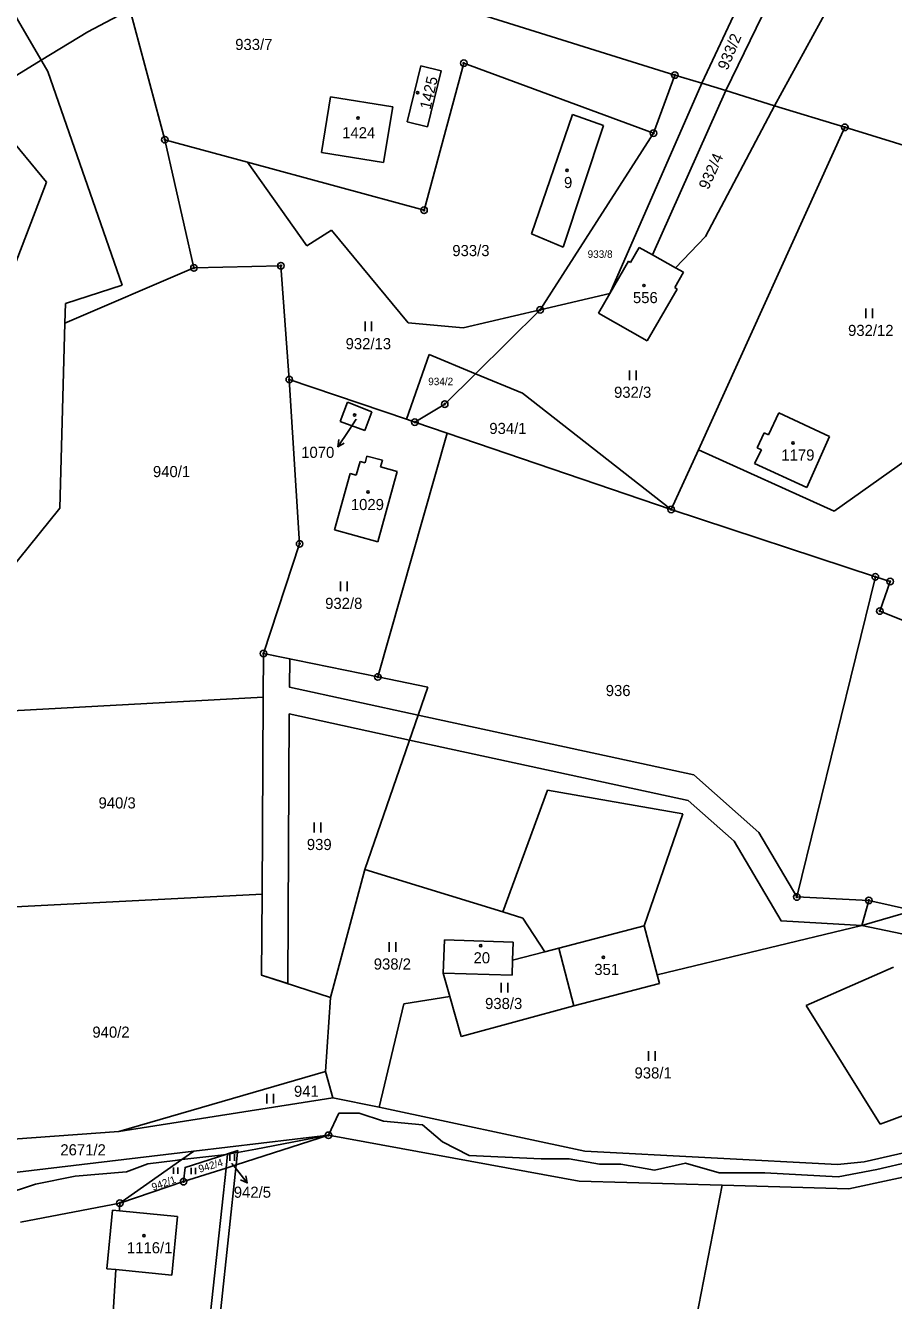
# Model space of a CAD drawing. Extents: x -439246 to -433691, y -1130252 to -1121148.
# Drawn here: x -438498.3 to -438365.6, y -1124296.8 to -1124101.8 of the extents above; entities that cross this region are included whole.
import ezdxf

# ---------------------------------------------------------------- set-up
doc = ezdxf.new("R2010")
doc.units = 0
for name, color, linetype in [('Vrstva 1', 7, 'Continuous'), ('Vrstva 16', 7, 'Continuous'), ('Vrstva 18', 7, 'Continuous'), ('Vrstva 19', 7, 'Continuous'), ('Vrstva 24', 7, 'Continuous'), ('Vrstva 25', 7, 'Continuous'), ('Vrstva 3', 7, 'Continuous'), ('Vrstva 30', 7, 'Continuous'), ('Vrstva 37', 7, 'Continuous'), ('Vrstva 4', 7, 'Continuous'), ('Vrstva 52', 7, 'Continuous')]:
    doc.layers.add(name, color=color, linetype=linetype)

msp = doc.modelspace()

# ---------------------------------------------------------------- linework, layer by layer
at = {"layer": 'Vrstva 1'}
for p, q in [((-438453.05, -1124121.19), (-438451.65, -1124112.67)), ((-438451.65, -1124112.67), (-438442.16, -1124114.23)), ((-438442.16, -1124114.23), (-438443.55, -1124122.74)), ((-438443.55, -1124122.74), (-438453.05, -1124121.19))]:
    msp.add_line(p, q, dxfattribs=at)
for points in [[(-438503.93, -1124093.37), (-438494.89, -1124108.83)], [(-438477, -1124119.25), (-438483.1, -1124096.37)], [(-438394.91, -1124110.63), (-438388.84, -1124097.68)], [(-438391.25, -1124111.75), (-438384.7, -1124098.3)], [(-438399.02, -1124109.36), (-438428.54, -1124100.15)], [(-438375.57, -1124099.06), (-438383.79, -1124114.05)], [(-438495.08, -1124125.77), (-438514.54, -1124102.17)], [(-438439.96, -1124116.51), (-438437.86, -1124107.97), (-438434.75, -1124108.73), (-438436.85, -1124117.27), (-438439.96, -1124116.51)], [(-438437.37, -1124130.04), (-438431.3, -1124107.56)], [(-438431.3, -1124107.56), (-438402.28, -1124118.25)], [(-438494.89, -1124108.83), (-438483.52, -1124141.48)], [(-438402.28, -1124118.25), (-438399.02, -1124109.36)], [(-438399.02, -1124109.36), (-438394.91, -1124110.63)], [(-438408.98, -1124142.8), (-438394.91, -1124110.63)], [(-438402.45, -1124136.88), (-438391.25, -1124111.75)], [(-438394.91, -1124110.63), (-438391.25, -1124111.75)], [(-438391.25, -1124111.75), (-438383.79, -1124114.05)], [(-438394.35, -1124134.04), (-438383.79, -1124114.05)], [(-438383.79, -1124114.05), (-438373.02, -1124117.36)], [(-438420.94, -1124133.64), (-438414.69, -1124115.4)], [(-438414.69, -1124115.4), (-438409.92, -1124117.08)], [(-438419.62, -1124145.28), (-438402.28, -1124118.25)], [(-438409.92, -1124117.08), (-438416.1, -1124135.67)], [(-438373.02, -1124117.36), (-438395.43, -1124166.67)], [(-438373.02, -1124117.36), (-438346.13, -1124125.63)], [(-438472.55, -1124138.86), (-438477, -1124119.25)], [(-438477, -1124119.25), (-438464.37, -1124122.69)], [(-438455.28, -1124135.47), (-438464.37, -1124122.69)], [(-438464.37, -1124122.69), (-438437.37, -1124130.04)], [(-438495.08, -1124125.77), (-438506.16, -1124154.56)], [(-438455.28, -1124135.47), (-438451.54, -1124133.11)], [(-438451.54, -1124133.11), (-438439.8, -1124147.27)], [(-438416.1, -1124135.67), (-438420.94, -1124133.64)], [(-438398.94, -1124138.83), (-438394.35, -1124134.04)], [(-438398.94, -1124138.83), (-438402.45, -1124136.88)], [(-438472.55, -1124138.86), (-438492.29, -1124147.33)], [(-438459.25, -1124138.53), (-438472.55, -1124138.86)], [(-438459.25, -1124138.53), (-438457.97, -1124155.94)], [(-438399.05, -1124141.87), (-438397.7, -1124139.52)], [(-438397.7, -1124139.52), (-438398.94, -1124138.83)], [(-438483.52, -1124141.48), (-438492.21, -1124144.33)], [(-438419.62, -1124145.28), (-438408.98, -1124142.8)], [(-438408.98, -1124142.8), (-438410.68, -1124145.76)], [(-438403.24, -1124150), (-438398.66, -1124142.1)], [(-438398.66, -1124142.1), (-438399.05, -1124141.87)], [(-438492.29, -1124147.33), (-438492.21, -1124144.33)], [(-438431.38, -1124148.02), (-438419.62, -1124145.28)], [(-438429.51, -1124155.05), (-438419.62, -1124145.28)], [(-438492.29, -1124147.33), (-438493.06, -1124175.62)], [(-438439.8, -1124147.27), (-438431.38, -1124148.02)], [(-438410.68, -1124145.76), (-438403.24, -1124150)], [(-438436.59, -1124152.13), (-438440.06, -1124162.01)], [(-438429.51, -1124155.05), (-438436.59, -1124152.13)], [(-438434.21, -1124159.69), (-438429.51, -1124155.05)], [(-438422.33, -1124158.02), (-438429.51, -1124155.05)], [(-438457.97, -1124155.94), (-438440.06, -1124162.01)], [(-438456.39, -1124181.05), (-438457.97, -1124155.94)], [(-438374.67, -1124176.06), (-438347.85, -1124157.05)], [(-438399.58, -1124175.81), (-438422.33, -1124158.02)], [(-438450.17, -1124162.33), (-438449.09, -1124159.42)], [(-438449.09, -1124159.42), (-438445.34, -1124160.86)], [(-438445.34, -1124160.86), (-438446.43, -1124163.72)], [(-438438.78, -1124162.45), (-438434.21, -1124159.69)], [(-438384.71, -1124164.4), (-438383.15, -1124161.04)], [(-438383.15, -1124161.04), (-438375.39, -1124164.66)], [(-438446.43, -1124163.72), (-438450.17, -1124162.33)], [(-438440.06, -1124162.01), (-438438.78, -1124162.45)], [(-438438.78, -1124162.45), (-438433.82, -1124164.13)], [(-438433.82, -1124164.13), (-438444.44, -1124201.43)], [(-438433.82, -1124164.13), (-438399.58, -1124175.81)], [(-438386.46, -1124166.36), (-438385.38, -1124164.09)], [(-438385.38, -1124164.09), (-438384.71, -1124164.4)], [(-438375.39, -1124164.66), (-438378.86, -1124172.47)], [(-438395.43, -1124166.67), (-438399.58, -1124175.81)], [(-438395.43, -1124166.67), (-438374.67, -1124176.06)], [(-438386.84, -1124168.8), (-438385.78, -1124166.71)], [(-438385.78, -1124166.71), (-438386.46, -1124166.36)], [(-438447.73, -1124170.57), (-438447.14, -1124168.45)], [(-438447.14, -1124168.45), (-438446.37, -1124168.66)], [(-438446.37, -1124168.66), (-438446.1, -1124167.65)], [(-438446.1, -1124167.65), (-438443.73, -1124168.29)], [(-438443.73, -1124168.29), (-438444.01, -1124169.3)], [(-438378.86, -1124172.47), (-438386.84, -1124168.8)], [(-438451.08, -1124178.93), (-438448.69, -1124170.3)], [(-438448.69, -1124170.3), (-438447.73, -1124170.57)], [(-438441.5, -1124169.98), (-438444.42, -1124180.74)], [(-438444.01, -1124169.3), (-438441.5, -1124169.98)], [(-438493.06, -1124175.62), (-438507.43, -1124193.38)], [(-438399.58, -1124175.81), (-438368.37, -1124186.12)], [(-438444.42, -1124180.74), (-438451.08, -1124178.93)], [(-438461.91, -1124197.85), (-438456.39, -1124181.05)], [(-438368.37, -1124186.12), (-438380.37, -1124235.08)], [(-438368.37, -1124186.12), (-438366.1, -1124186.83)], [(-438366.1, -1124186.83), (-438367.68, -1124191.34)], [(-438367.68, -1124191.34), (-438358.12, -1124195.18)], [(-438461.91, -1124197.85), (-438461.95, -1124204.54)], [(-438444.44, -1124201.43), (-438461.91, -1124197.85)], [(-438444.44, -1124201.43), (-438436.78, -1124203)], [(-438446.4, -1124230.87), (-438436.78, -1124203)], [(-438507.88, -1124207.04), (-438461.95, -1124204.54)], [(-438461.95, -1124204.54), (-438462.13, -1124234.67)], [(-438418.48, -1124218.72), (-438425.35, -1124237.37)], [(-438418.48, -1124218.72), (-438397.8, -1124222.34)], [(-438397.8, -1124222.34), (-438403.69, -1124239.51)], [(-438451.69, -1124250.43), (-438446.4, -1124230.87)], [(-438446.4, -1124230.87), (-438425.35, -1124237.37)], [(-438508.87, -1124237.03), (-438462.13, -1124234.67)], [(-438462.13, -1124234.67), (-438462.21, -1124247.04)], [(-438380.37, -1124235.08), (-438369.38, -1124235.6)], [(-438369.38, -1124235.6), (-438370.45, -1124239.45)], [(-438370.45, -1124239.45), (-438362.56, -1124237.16)], [(-438425.35, -1124237.37), (-438422.27, -1124238.32)], [(-438422.27, -1124238.32), (-438418.89, -1124243.47)], [(-438403.69, -1124239.51), (-438401.74, -1124246.98)], [(-438401.74, -1124246.98), (-438370.45, -1124239.45)], [(-438434.43, -1124246.74), (-438434.24, -1124241.61)], [(-438434.24, -1124241.61), (-438423.76, -1124241.99)], [(-438423.76, -1124241.99), (-438423.84, -1124244.76)], [(-438416.75, -1124242.91), (-438418.89, -1124243.47)], [(-438416.75, -1124242.91), (-438414.46, -1124251.72)], [(-438423.84, -1124244.76), (-438423.9, -1124247.03)], [(-438418.89, -1124243.47), (-438423.84, -1124244.76)], [(-438462.21, -1124247.04), (-438451.69, -1124250.43)], [(-438434.43, -1124246.74), (-438423.9, -1124247.03)], [(-438434.43, -1124246.74), (-438433.42, -1124250.28)], [(-438401.74, -1124246.98), (-438401.39, -1124248.31)], [(-438378.94, -1124251.68), (-438365.59, -1124245.8)], [(-438401.39, -1124248.31), (-438414.46, -1124251.72)], [(-438451.69, -1124250.43), (-438452.46, -1124261.79)], [(-438440.44, -1124251.42), (-438433.42, -1124250.28)], [(-438433.42, -1124250.28), (-438431.67, -1124256.44)], [(-438444.25, -1124267.22), (-438440.44, -1124251.42)], [(-438414.46, -1124251.72), (-438431.67, -1124256.44)], [(-438367.63, -1124269.81), (-438378.94, -1124251.68)], [(-438484.02, -1124270.93), (-438452.46, -1124261.79)], [(-438452.46, -1124261.79), (-438451.33, -1124265.82)], [(-438484.02, -1124270.93), (-438451.33, -1124265.82)], [(-438451.33, -1124265.82), (-438444.25, -1124267.22)], [(-438354.87, -1124265.07), (-438367.63, -1124269.81)], [(-438444.25, -1124267.22), (-438412.78, -1124273.94)], [(-438372.41, -1124279.7), (-438316.68, -1124267.74)], [(-438370.06, -1124275.6), (-438343.23, -1124269.49)], [(-438510.06, -1124272.84), (-438484.02, -1124270.93)], [(-438451.99, -1124271.53), (-438472.56, -1124273.97)], [(-438451.99, -1124271.53), (-438466.08, -1124276.04)], [(-438413.63, -1124278.54), (-438451.99, -1124271.53)], [(-438472.56, -1124273.97), (-438508.13, -1124278.18)], [(-438474.38, -1124275.24), (-438472.56, -1124273.97)], [(-438467.41, -1124274.37), (-438465.85, -1124273.87), (-438465.88, -1124274.14)], [(-438465.88, -1124274.14), (-438466.08, -1124276.04)], [(-438412.78, -1124273.94), (-438374.16, -1124276.02)], [(-438483.87, -1124281.9), (-438474.38, -1124275.24)], [(-438474.13, -1124278.62), (-438473.9, -1124276.45), (-438467.67, -1124274.45)], [(-438469.62, -1124309.07), (-438466.08, -1124276.04)], [(-438467.67, -1124274.45), (-438467.41, -1124274.37)], [(-438467.41, -1124274.41), (-438467.64, -1124276.54)], [(-438466.08, -1124276.04), (-438467.64, -1124276.54)], [(-438467.41, -1124274.37), (-438467.41, -1124274.41)], [(-438374.16, -1124276.02), (-438370.06, -1124275.6)], [(-438476.52, -1124301.09), (-438470.28, -1124301.02), (-438467.64, -1124276.54)], [(-438467.64, -1124276.54), (-438474.13, -1124278.62)], [(-438474.13, -1124278.62), (-438483.87, -1124281.9)], [(-438391.78, -1124279.14), (-438413.63, -1124278.54)], [(-438399.29, -1124317.72), (-438391.78, -1124279.14)], [(-438391.78, -1124279.14), (-438372.41, -1124279.7)], [(-438483.87, -1124281.9), (-438499.06, -1124284.82)], [(-438483.94, -1124283.08), (-438483.87, -1124281.9)], [(-438485.85, -1124291.93), (-438484.98, -1124282.97)], [(-438483.94, -1124283.08), (-438484.98, -1124282.97)], [(-438475.06, -1124283.94), (-438483.94, -1124283.08)], [(-438475.93, -1124292.9), (-438475.06, -1124283.94)], [(-438486.14, -1124318.4), (-438484.5, -1124292.06)], [(-438484.5, -1124292.06), (-438485.85, -1124291.93)], [(-438475.93, -1124292.9), (-438484.5, -1124292.06)]]:
    msp.add_lwpolyline(points, dxfattribs=at)
at = {"layer": 'Vrstva 16'}
for p, q in [((-438448.88, -1124163.72), (-438450.54, -1124166.22)), ((-438466.27, -1124276.45), (-438464.41, -1124278.8))]:
    msp.add_line(p, q, dxfattribs=at)
for points in [[(-438447.74, -1124162), (-438448.88, -1124163.72)], [(-438449.57, -1124165.66), (-438450.54, -1124166.22), (-438450.41, -1124165.11)], [(-438466.75, -1124275.85), (-438466.27, -1124276.45)], [(-438464.64, -1124277.71), (-438464.41, -1124278.8), (-438465.42, -1124278.33)]]:
    msp.add_lwpolyline(points, dxfattribs=at)
at = {"layer": 'Vrstva 24'}
for centre, radius in [((-438431.3, -1124107.56), 0.5), ((-438431.3, -1124107.56), 0.1), ((-438399.02, -1124109.36), 0.5), ((-438399.02, -1124109.36), 0.1), ((-438402.28, -1124118.25), 0.5), ((-438402.28, -1124118.25), 0.1), ((-438373.02, -1124117.36), 0.5), ((-438373.02, -1124117.36), 0.1), ((-438477, -1124119.25), 0.5), ((-438477, -1124119.25), 0.1), ((-438437.37, -1124130.04), 0.5), ((-438437.37, -1124130.04), 0.1), ((-438472.55, -1124138.86), 0.5), ((-438472.55, -1124138.86), 0.1), ((-438459.25, -1124138.53), 0.5), ((-438459.25, -1124138.53), 0.1), ((-438419.62, -1124145.28), 0.5), ((-438419.62, -1124145.28), 0.1), ((-438457.97, -1124155.94), 0.5), ((-438457.97, -1124155.94), 0.1), ((-438434.21, -1124159.69), 0.5), ((-438434.21, -1124159.69), 0.1), ((-438438.78, -1124162.45), 0.5), ((-438438.78, -1124162.45), 0.1), ((-438399.58, -1124175.81), 0.5), ((-438399.58, -1124175.81), 0.1), ((-438456.39, -1124181.05), 0.5), ((-438456.39, -1124181.05), 0.1), ((-438368.37, -1124186.12), 0.5), ((-438368.37, -1124186.12), 0.1), ((-438366.1, -1124186.83), 0.5), ((-438366.1, -1124186.83), 0.1), ((-438367.68, -1124191.34), 0.5), ((-438367.68, -1124191.34), 0.1), ((-438461.91, -1124197.85), 0.5), ((-438461.91, -1124197.85), 0.1), ((-438444.44, -1124201.43), 0.5), ((-438444.44, -1124201.43), 0.1), ((-438380.37, -1124235.08), 0.5), ((-438380.37, -1124235.08), 0.1), ((-438369.38, -1124235.6), 0.5), ((-438369.38, -1124235.6), 0.1), ((-438451.99, -1124271.53), 0.5), ((-438451.99, -1124271.53), 0.1), ((-438474.13, -1124278.62), 0.5), ((-438474.13, -1124278.62), 0.1), ((-438483.87, -1124281.9), 0.5), ((-438483.87, -1124281.9), 0.1)]:
    msp.add_circle(centre, radius, dxfattribs=at)
at = {"layer": 'Vrstva 25'}
for p, q in [((-438369.82, -1124146.57), (-438369.82, -1124145.07)), ((-438368.82, -1124146.57), (-438368.82, -1124145.07)), ((-438446.39, -1124148.55), (-438446.39, -1124147.05)), ((-438445.39, -1124148.55), (-438445.39, -1124147.05)), ((-438405.96, -1124156.03), (-438405.96, -1124154.53)), ((-438404.96, -1124156.03), (-438404.96, -1124154.53)), ((-438450.12, -1124188.32), (-438450.12, -1124186.82)), ((-438449.12, -1124188.32), (-438449.12, -1124186.82)), ((-438454.15, -1124225.2), (-438454.15, -1124223.7)), ((-438453.15, -1124225.2), (-438453.15, -1124223.7)), ((-438442.7, -1124243.48), (-438442.7, -1124241.98)), ((-438441.7, -1124243.48), (-438441.7, -1124241.98)), ((-438425.58, -1124249.69), (-438425.58, -1124248.19)), ((-438424.58, -1124249.69), (-438424.58, -1124248.19)), ((-438403.05, -1124260.14), (-438403.05, -1124258.64)), ((-438402.05, -1124260.14), (-438402.05, -1124258.64)), ((-438461.4, -1124266.67), (-438461.4, -1124265.17)), ((-438460.4, -1124266.67), (-438460.4, -1124265.17)), ((-438467.04, -1124275.43), (-438467.04, -1124274.43)), ((-438466.36, -1124275.43), (-438466.36, -1124274.43)), ((-438475.68, -1124277.43), (-438475.68, -1124276.43)), ((-438475.02, -1124277.43), (-438475.02, -1124276.43)), ((-438472.98, -1124277.49), (-438472.98, -1124276.49)), ((-438472.3, -1124277.49), (-438472.3, -1124276.49))]:
    msp.add_line(p, q, dxfattribs=at)
for centre in [(-438438.35, -1124112.06), (-438447.45, -1124115.95), (-438415.51, -1124123.95), (-438403.76, -1124141.55), (-438448, -1124161.38), (-438380.95, -1124165.63), (-438445.92, -1124173.13), (-438428.7, -1124242.53), (-438409.95, -1124244.31), (-438480.21, -1124286.88)]:
    msp.add_circle(centre, 0.175, dxfattribs=at)
at = {"layer": 'Vrstva 3'}
for points in [[(-438439.96, -1124116.51), (-438437.86, -1124107.97), (-438434.75, -1124108.73), (-438436.85, -1124117.27), (-438439.96, -1124116.51)], [(-438453.05, -1124121.19), (-438451.65, -1124112.67)], [(-438451.65, -1124112.67), (-438442.16, -1124114.23)], [(-438442.16, -1124114.23), (-438443.55, -1124122.74)], [(-438420.94, -1124133.64), (-438414.69, -1124115.4)], [(-438414.69, -1124115.4), (-438409.92, -1124117.08)], [(-438409.92, -1124117.08), (-438416.1, -1124135.67)], [(-438443.55, -1124122.74), (-438453.05, -1124121.19)], [(-438416.1, -1124135.67), (-438420.94, -1124133.64)], [(-438404.49, -1124135.74), (-438405.78, -1124138.01)], [(-438402.45, -1124136.88), (-438404.49, -1124135.74)], [(-438406.12, -1124137.82), (-438408.98, -1124142.8)], [(-438405.78, -1124138.01), (-438406.12, -1124137.82)], [(-438398.94, -1124138.83), (-438402.45, -1124136.88)], [(-438399.05, -1124141.87), (-438397.7, -1124139.52)], [(-438397.7, -1124139.52), (-438398.94, -1124138.83)], [(-438408.98, -1124142.8), (-438410.68, -1124145.76)], [(-438403.24, -1124150), (-438398.66, -1124142.1)], [(-438398.66, -1124142.1), (-438399.05, -1124141.87)], [(-438410.68, -1124145.76), (-438403.24, -1124150)], [(-438450.17, -1124162.33), (-438449.09, -1124159.42)], [(-438449.09, -1124159.42), (-438445.34, -1124160.86)], [(-438445.34, -1124160.86), (-438446.43, -1124163.72)], [(-438384.71, -1124164.4), (-438383.15, -1124161.04)], [(-438383.15, -1124161.04), (-438375.39, -1124164.66)], [(-438446.43, -1124163.72), (-438450.17, -1124162.33)], [(-438386.46, -1124166.36), (-438385.38, -1124164.09)], [(-438385.38, -1124164.09), (-438384.71, -1124164.4)], [(-438375.39, -1124164.66), (-438378.86, -1124172.47)], [(-438386.84, -1124168.8), (-438385.78, -1124166.71)], [(-438385.78, -1124166.71), (-438386.46, -1124166.36)], [(-438447.73, -1124170.57), (-438447.14, -1124168.45)], [(-438447.14, -1124168.45), (-438446.37, -1124168.66)], [(-438446.37, -1124168.66), (-438446.1, -1124167.65)], [(-438446.1, -1124167.65), (-438443.73, -1124168.29)], [(-438443.73, -1124168.29), (-438444.01, -1124169.3)], [(-438378.86, -1124172.47), (-438386.84, -1124168.8)], [(-438451.08, -1124178.93), (-438448.69, -1124170.3)], [(-438448.69, -1124170.3), (-438447.73, -1124170.57)], [(-438441.5, -1124169.98), (-438444.42, -1124180.74)], [(-438444.01, -1124169.3), (-438441.5, -1124169.98)], [(-438444.42, -1124180.74), (-438451.08, -1124178.93)], [(-438403.69, -1124239.51), (-438416.75, -1124242.91)], [(-438403.69, -1124239.51), (-438401.74, -1124246.98)], [(-438434.43, -1124246.74), (-438434.24, -1124241.61)], [(-438434.24, -1124241.61), (-438423.76, -1124241.99)], [(-438423.76, -1124241.99), (-438423.84, -1124244.76)], [(-438416.75, -1124242.91), (-438414.46, -1124251.72)], [(-438423.84, -1124244.76), (-438423.9, -1124247.03)], [(-438434.43, -1124246.74), (-438423.9, -1124247.03)], [(-438401.74, -1124246.98), (-438401.39, -1124248.31)], [(-438401.39, -1124248.31), (-438414.46, -1124251.72)], [(-438485.85, -1124291.93), (-438484.98, -1124282.97)], [(-438483.94, -1124283.08), (-438484.98, -1124282.97)], [(-438475.06, -1124283.94), (-438483.94, -1124283.08)], [(-438475.93, -1124292.9), (-438475.06, -1124283.94)], [(-438484.5, -1124292.06), (-438485.85, -1124291.93)], [(-438475.93, -1124292.9), (-438484.5, -1124292.06)]]:
    msp.add_lwpolyline(points, dxfattribs=at)
at = {"layer": 'Vrstva 30'}
for points in [[(-438439.57, -1124211.09), (-438457.97, -1124207.09), (-438458.22, -1124248.33), (-438462.21, -1124247.04), (-438462.13, -1124234.67), (-438461.95, -1124204.54), (-438461.91, -1124197.85), (-438457.91, -1124198.67), (-438457.94, -1124203), (-438438.26, -1124207.28), (-438439.57, -1124211.09)], [(-438396.14, -1124216.42), (-438386.19, -1124225.21), (-438380.37, -1124235.08), (-438369.38, -1124235.6), (-438370.45, -1124239.45), (-438382.78, -1124238.73), (-438389.98, -1124226.52), (-438396.99, -1124220.33), (-438439.57, -1124211.09), (-438438.26, -1124207.28), (-438396.14, -1124216.42)], [(-438369.38, -1124235.6), (-438362.56, -1124237.16), (-438370.45, -1124239.45), (-438369.38, -1124235.6)], [(-438370.45, -1124239.45), (-438362.56, -1124237.16), (-438355.79, -1124239.34), (-438339.61, -1124259.03), (-438337.6, -1124263.55), (-438339.79, -1124266.23), (-438344.61, -1124259.27), (-438354.93, -1124246.79), (-438360.66, -1124241.5), (-438370.45, -1124239.45)]]:
    msp.add_lwpolyline(points, dxfattribs=at)
at = {"layer": 'Vrstva 37'}
for centre in [(-438438.35, -1124112.06), (-438447.45, -1124115.95), (-438415.51, -1124123.95), (-438403.76, -1124141.55), (-438448, -1124161.38), (-438380.95, -1124165.63), (-438445.92, -1124173.13), (-438428.7, -1124242.53), (-438409.95, -1124244.31), (-438480.21, -1124286.88)]:
    msp.add_circle(centre, 0.175, dxfattribs=at)
at = {"layer": 'Vrstva 4'}
for points in [[(-438404.49, -1124135.74), (-438405.78, -1124138.01)], [(-438402.45, -1124136.88), (-438404.49, -1124135.74)], [(-438406.12, -1124137.82), (-438408.98, -1124142.8)], [(-438405.78, -1124138.01), (-438406.12, -1124137.82)], [(-438403.69, -1124239.51), (-438416.75, -1124242.91)], [(-438450.38, -1124268.13), (-438451.99, -1124271.53)], [(-438447.28, -1124268.13), (-438450.38, -1124268.13)], [(-438443.57, -1124269.37), (-438447.28, -1124268.13)], [(-438437.63, -1124269.94), (-438443.57, -1124269.37)], [(-438434.55, -1124272.55), (-438437.63, -1124269.94)], [(-438451.99, -1124271.53), (-438463.09, -1124273.66)], [(-438465.88, -1124274.14), (-438467.41, -1124274.41)], [(-438463.09, -1124273.66), (-438465.88, -1124274.14)], [(-438430.49, -1124274.62), (-438434.55, -1124272.55)], [(-438479.59, -1124275.89), (-438482.85, -1124277.11)], [(-438475.43, -1124275.36), (-438479.59, -1124275.89)], [(-438474.38, -1124275.24), (-438475.43, -1124275.36)], [(-438468.46, -1124274.59), (-438474.38, -1124275.24)], [(-438467.67, -1124274.45), (-438468.46, -1124274.59)], [(-438467.41, -1124274.41), (-438467.67, -1124274.45)], [(-438419.46, -1124275.12), (-438430.49, -1124274.62)], [(-438415.17, -1124275.12), (-438419.46, -1124275.12)], [(-438410.53, -1124275.93), (-438415.17, -1124275.12)], [(-438407.29, -1124275.93), (-438410.53, -1124275.93)], [(-438402.11, -1124276.88), (-438407.29, -1124275.93)], [(-438397.38, -1124275.79), (-438402.11, -1124276.88)], [(-438392.24, -1124277.29), (-438397.38, -1124275.79)], [(-438362.87, -1124275.52), (-438368.12, -1124276.77)], [(-438490.72, -1124277.76), (-438496.8, -1124279.02)], [(-438482.85, -1124277.11), (-438490.72, -1124277.76)], [(-438385.26, -1124277.29), (-438392.24, -1124277.29)], [(-438374.06, -1124277.86), (-438385.26, -1124277.29)], [(-438368.12, -1124276.77), (-438374.06, -1124277.86)], [(-438496.8, -1124279.02), (-438501.88, -1124280.71)]]:
    msp.add_lwpolyline(points, dxfattribs=at)
at = {"layer": 'Vrstva 52'}
msp.add_lwpolyline([(-438504.06, -1124112.08), (-438495.9, -1124107.09), (-438488.76, -1124102.73), (-438482.31, -1124099.33)], dxfattribs=at)

# ---------------------------------------------------------------- texts
at = {"layer": 'Vrstva 16'}
for s, p in [('1070', (-438456.15, -1124167.92)), ('942/5', (-438466.46, -1124281.08))]:
    msp.add_text(s, height=1.7, dxfattribs=at).set_placement(p)
at = {"layer": 'Vrstva 18'}
for s, height, p in [('933/7', 1.7, (-438466.24, -1124105.53)), ('933/3', 1.7, (-438433.05, -1124137.06)), ('933/8', 1.14, (-438412.36, -1124137.32)), ('932/12', 1.7, (-438372.54, -1124149.27)), ('932/13', 1.7, (-438449.36, -1124151.3)), ('934/2', 1.14, (-438436.73, -1124156.8)), ('932/3', 1.7, (-438408.32, -1124158.73)), ('934/1', 1.7, (-438427.39, -1124164.26)), ('940/1', 1.7, (-438478.82, -1124170.86)), ('932/8', 1.7, (-438452.49, -1124191.02)), ('936', 1.7, (-438409.59, -1124204.35)), ('940/3', 1.7, (-438487.14, -1124221.54)), ('939', 1.7, (-438455.29, -1124227.9)), ('938/2', 1.7, (-438445.06, -1124246.18)), ('938/3', 1.7, (-438428.04, -1124252.22)), ('940/2', 1.7, (-438488.08, -1124256.6)), ('938/1', 1.7, (-438405.19, -1124262.84)), ('941', 1.7, (-438457.26, -1124265.64)), ('2671/2', 1.7, (-438492.98, -1124274.6)), ('942/5', 0.1, (-438466.94, -1124275.85))]:
    msp.add_text(s, height=height, dxfattribs=at).set_placement(p)
for s, height, rotation, p in [('933/2', 1.7, 67.4013, (-438390.99, -1124108.73)), ('932/4', 1.7, 65.7905, (-438393.91, -1124127.01)), ('942/4', 1.14, 16.7926, (-438471.66, -1124277.26)), ('942/1', 1.14, 19.6179, (-438478.78, -1124280.04))]:
    msp.add_text(s, height=height, rotation=rotation, dxfattribs=at).set_placement(p)
at = {"layer": 'Vrstva 19'}
msp.add_text('1425', height=1.7, rotation=76.8002, dxfattribs=at).set_placement((-438436.4, -1124114.73))
for s, height, p in [('1424', 1.7, (-438449.89, -1124119.04)), ('9', 1.7, (-438415.97, -1124126.65)), ('556', 1.7, (-438405.43, -1124144.25)), ('1070', 0.1, (-438447.88, -1124162)), ('1179', 1.7, (-438382.74, -1124168.33)), ('1029', 1.7, (-438448.56, -1124175.9)), ('20', 1.7, (-438429.8, -1124245.23)), ('351', 1.7, (-438411.34, -1124247.01)), ('1116/1', 1.7, (-438482.8, -1124289.58))]:
    msp.add_text(s, height=height, dxfattribs=at).set_placement(p)

doc.saveas('drawing.dxf')
